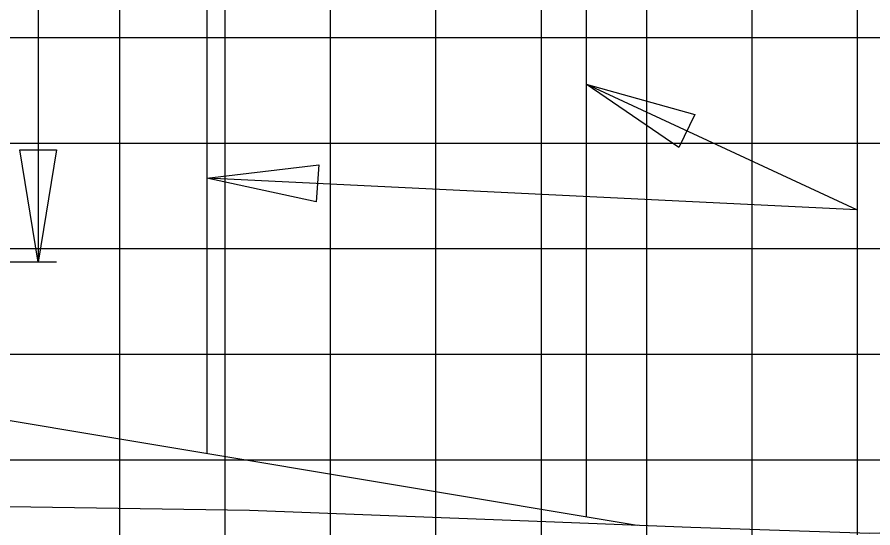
# Model space of a CAD drawing. Extents: x 2193008 to 2198143, y 1236112 to 1237864.
# Drawn here: x 2195822.76 to 2195839, y 1237270.81 to 1237280.49 of the extents above; entities that cross this region are included whole.
import ezdxf

# ---------------------------------------------------------------- set-up
doc = ezdxf.new("R2010")
doc.units = 0
for name, color, linetype in [('3', 7, 'Continuous'), ('60', 7, 'Continuous'), ('GSDIMS', 7, 'Continuous'), ('M-ROADS', 7, 'Continuous')]:
    doc.layers.add(name, color=color, linetype=linetype)

msp = doc.modelspace()

# ---------------------------------------------------------------- linework, layer by layer
at = {"layer": '3'}
for q in [(2195833.557, 1237279.222), (2195826.357, 1237277.445)]:
    msp.add_line((2195838.693, 1237276.84), q, dxfattribs=at)
at = {"layer": '60'}
msp.add_lwpolyline([(2195834.524, 1237270.862), (2195807.957, 1237275.29), (2195805.957, 1237275.37), (2195793.957, 1237275.85), (2195781.957, 1237276.114), (2195769.957, 1237276.378), (2195757.957, 1237276.642), (2195745.957, 1237276.378), (2195735.957, 1237275.978), (2195735.957, 1237275.61), (2195734.707, 1237275.61)], dxfattribs=at)
at = {"layer": 'GSDIMS'}
for p, q in [((2195823.162, 1237282.85), (2195823.162, 1237275.85)), ((2195826.357, 1237282.85), (2195826.357, 1237272.223)), ((2195833.557, 1237282.85), (2195833.557, 1237271.023)), ((2195823.509, 1237275.85), (2195793.957, 1237275.85))]:
    msp.add_line(p, q, dxfattribs=at)
for points in [[(2195833.557, 1237279.222), (2195835.621, 1237278.652), (2195835.312, 1237278.021)], [(2195823.162, 1237275.85), (2195822.815, 1237277.978), (2195823.509, 1237277.978)], [(2195826.357, 1237277.445), (2195828.484, 1237277.692), (2195828.435, 1237276.992)]]:
    msp.add_lwpolyline(points, close=True, dxfattribs=at)
at = {"layer": 'M-ROADS'}
for p, q in [((2195824.707, 1237258.106), (2195824.707, 1237318.106)), ((2195826.707, 1237258.106), (2195826.707, 1237318.106)), ((2195828.707, 1237258.106), (2195828.707, 1237318.106)), ((2195830.707, 1237258.106), (2195830.707, 1237318.106)), ((2195832.707, 1237258.106), (2195832.707, 1237318.106)), ((2195834.707, 1237258.106), (2195834.707, 1237318.106)), ((2195836.707, 1237258.106), (2195836.707, 1237318.106)), ((2195838.707, 1237258.106), (2195838.707, 1237318.106)), ((2195734.707, 1237280.106), (2195864.707, 1237280.106)), ((2195734.707, 1237278.106), (2195864.707, 1237278.106)), ((2195734.707, 1237276.106), (2195864.707, 1237276.106)), ((2195734.707, 1237274.106), (2195864.707, 1237274.106)), ((2195734.707, 1237272.106), (2195864.707, 1237272.106))]:
    msp.add_line(p, q, dxfattribs=at)
msp.add_lwpolyline([(2195864.707, 1237270.313), (2195863.3, 1237270.346), (2195861.469, 1237270.346), (2195860.891, 1237270.346), (2195859.746, 1237270.346), (2195858.187, 1237270.346), (2195853.152, 1237270.513), (2195849.04, 1237270.597), (2195846.092, 1237270.708), (2195844.878, 1237270.738), (2195843.181, 1237271.042), (2195842.092, 1237270.782), (2195839.128, 1237270.714), (2195838.941, 1237270.71), (2195837.227, 1237270.766), (2195835.543, 1237270.822), (2195832.79, 1237270.93), (2195827.17, 1237271.141), (2195821.769, 1237271.224)], dxfattribs=at)

doc.saveas('drawing.dxf')
